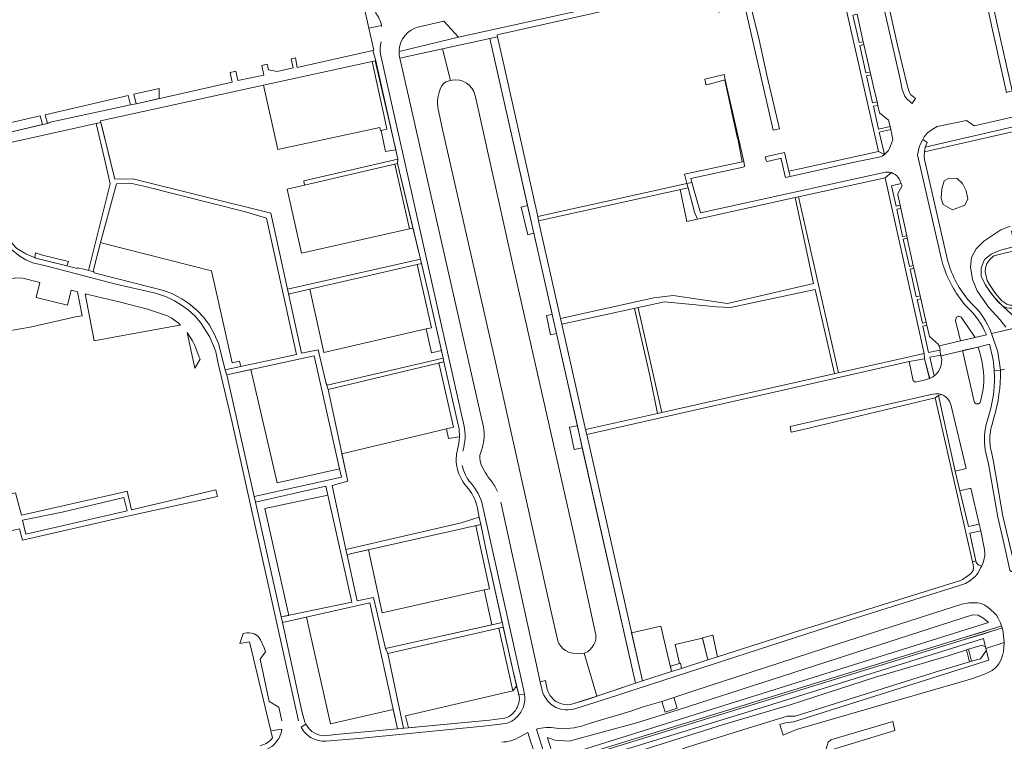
# Model space of a CAD drawing. Header units: metres. Extents: x 209813 to 223847, y 571801 to 587119.
# Tile 285 of 656: x 220969 to 221272, y 575067 to 575289. Entities that reach past the tile are written whole.
import ezdxf

# ---------------------------------------------------------------- set-up
doc = ezdxf.new("R2010")
doc.units = ezdxf.units.M
for name, color, linetype, lineweight in [('B-RO-GK-BESCHOEIING-G', 8, 'GK-BESCHOEIING', 0), ('B-RO-GR-BEPLANTING_CULTUUR_BOSPLANTSOEN-GV', 8, 'Continuous', 0), ('B-RO-GR-BEPLANTING_CULTUUR_HEESTERS-GV', 8, 'Continuous', 0), ('B-RO-GR-GROENVOORZIENING-GV', 8, 'Continuous', 0), ('B-RO-KW-KUNSTWERK_STUW-GV', 8, 'Continuous', 0), ('B-RO-OG-TERREIN_CULTUURSCHEIDING-GV', 8, 'Continuous', 0), ('B-RO-VH-ONVERHARD-GV', 8, 'Continuous', 0), ('B-RO-VH-VERHARDING_HALFVERHARDING-GV', 8, 'Continuous', 0), ('B-RO-VH-VERHARDING_TEGEL-GV', 8, 'Continuous', 0)]:
    doc.layers.add(name, color=color, linetype=linetype, lineweight=lineweight)
doc.linetypes.add('GK-BESCHOEIING', pattern='A,30,-5,[1,NLCS.shx,S=1,R=0,X=0,Y=0],-5', length=40)

msp = doc.modelspace()

# ---------------------------------------------------------------- linework, layer by layer
at = {"layer": 'B-RO-GK-BESCHOEIING-G', "flags": 128}
for points in [[(221142.681, 575094.458), (221141.645, 575094.275), (221140.298, 575094.314), (221139.068, 575094.449), (221137.845, 575094.771), (221136.953, 575095.267), (221136.187, 575095.796), (221135.455, 575096.548), (221134.914, 575097.406), (221134.582, 575098.192), (221132.545, 575107.157), (221115.487, 575183.689), (221099.176, 575255.024), (221097.789, 575261.755), (221097.643, 575263.471), (221097.767, 575264.726), (221098.219, 575266.731), (221098.556, 575267.704), (221098.934, 575268.45), (221099.495, 575269.078), (221100.302, 575269.608), (221101.189, 575269.961), (221101.621, 575270.066)], [(221101.621, 575270.066), (221102.122, 575270.187), (221103.185, 575270.258), (221104.355, 575270.163), (221105.429, 575269.847), (221106.529, 575269.267), (221107.377, 575268.586), (221108.155, 575267.732), (221108.79, 575266.721), (221109.348, 575265.015), (221121.097, 575212.228), (221139.818, 575129.641), (221146.273, 575100.024), (221146.275, 575098.776), (221146.054, 575097.911), (221145.66, 575097.09), (221145.118, 575096.299), (221144.528, 575095.561), (221143.716, 575094.906), (221142.681, 575094.458)], [(221132.715, 575056.218), (221158.767, 575064.167), (221185.425, 575072.528), (221205.862, 575078.568), (221232.048, 575087.045), (221254.058, 575093.566), (221259.939, 575095.442)], [(221259.939, 575095.442), (221260.593, 575095.65)], [(221260.593, 575095.65), (221264.07, 575096.724), (221264.517, 575096.764), (221265.064, 575096.655), (221265.831, 575096.38)], [(221266.057, 575095.415), (221264.228, 575092.754), (221261.526, 575091.951)], [(221260.931, 575091.774), (221250.328, 575088.623), (221207.405, 575075.082), (221204.927, 575075.1), (221188.697, 575070.108), (221173.624, 575065.392), (221169.108, 575063.513), (221160.804, 575061.045), (221140.172, 575054.23), (221133.984, 575052.262)], [(221261.526, 575091.951), (221260.931, 575091.774)]]:
    msp.add_lwpolyline(points, dxfattribs=at)
at = {"layer": 'B-RO-GR-BEPLANTING_CULTUUR_BOSPLANTSOEN-GV', "flags": 128}
for points in [[(221084.872, 575248.758), (221078.536, 575276.079), (221077.555, 575275.867), (221081.463, 575258.079), (221082.141, 575255.157), (221080.35, 575254.741), (221081.707, 575248.248)], [(221084.544, 575244.392), (221089.076, 575224.6), (221090.101, 575224.831), (221085.38, 575244.587)], [(221094.206, 575193.882), (221095.85, 575186.588), (221098.83, 575187.209), (221094.79, 575205.208), (221092.702, 575213.945), (221091.428, 575213.652), (221095.766, 575194.24)], [(221114.369, 575103.16), (221117.504, 575103.858), (221112.781, 575125.033), (221110.945, 575133.858), (221109.381, 575133.509), (221113.63, 575114.211), (221111.987, 575113.841)], [(221133.309, 575062.073), (221266.71, 575103.85), (221265.286, 575105.116), (221263.545, 575106.065), (221261.804, 575106.224), (221171.446, 575077.106), (221159.103, 575073.15), (221138.057, 575067.454), (221133.626, 575067.77), (221131.41, 575068.561)], [(221120.748, 575082.918), (221121.914, 575084.304), (221120.747, 575089.317), (221117.823, 575102.425), (221116.507, 575102.124)]]:
    msp.add_lwpolyline(points, close=True, dxfattribs=at)
for points in [[(221104.099, 575164.084), (221101.412, 575175.709), (221099.596, 575183.795), (221098.097, 575183.436), (221102.544, 575163.781), (221100.428, 575163.277)], [(221100.428, 575163.277), (221101.041, 575160.289), (221104.397, 575160.735)]]:
    msp.add_lwpolyline(points, dxfattribs=at)
at = {"layer": 'B-RO-GR-BEPLANTING_CULTUUR_HEESTERS-GV', "flags": 128}
for points in [[(221085.864, 575278.921), (221104.103, 575283.327), (221099.589, 575288.204), (221091.991, 575286.51)], [(221273.4, 575225.352), (221270.551, 575224.266), (221265.241, 575220.814), (221262.953, 575218.407), (221261.508, 575215.758), (221261.147, 575212.95), (221261.83, 575209.058), (221263.29, 575205.587), (221266.713, 575200.555), (221270.217, 575196.796), (221272.06, 575194.456)], [(221273.922, 575198.319), (221270.58, 575201.377), (221268.367, 575203.691), (221266.49, 575206.23), (221265.738, 575207.471), (221264.455, 575210.071), (221264.455, 575212.597), (221265.506, 575215.122), (221267.503, 575216.804), (221270.44, 575218.067), (221274.744, 575219.124)], [(221264.766, 575183.565), (221264.211, 575186.205), (221263.542, 575188.305), (221258.79, 575187.225)], [(221258.79, 575187.225), (221262.319, 575171.665)], [(221264.276, 575171.671), (221264.367, 575172.074)]]:
    msp.add_lwpolyline(points, dxfattribs=at)
for points in [[(221226.995, 575281.655), (221228.31, 575281.942), (221226.381, 575290.373), (221225.078, 575290.108)], [(221227.198, 575280.76), (221229.105, 575272.348), (221230.439, 575272.64), (221228.511, 575281.066)], [(221231.468, 575268.146), (221230.635, 575271.785), (221229.299, 575271.493), (221231.169, 575263.246), (221232.527, 575263.518)], [(221233.001, 575255.167), (221236.504, 575255.934), (221236.077, 575257.864), (221233.307, 575260.109), (221232.779, 575262.414), (221231.408, 575262.191)], [(221234.778, 575247.329), (221235.599, 575248.122), (221236.001, 575248.62), (221236.257, 575249.029), (221237.387, 575251.804), (221236.712, 575254.996), (221233.217, 575254.215)], [(221255.71, 575230.431), (221259.502, 575231.843), (221260.394, 575233.776), (221259.836, 575236.192), (221258.758, 575238.496), (221257.085, 575240.02), (221254.52, 575240.057), (221253.145, 575239.276), (221252.365, 575236.786), (221252.179, 575233.813), (221252.773, 575232.066)], [(221240.091, 575238.061), (221239.947, 575238.459), (221236.968, 575237.743), (221238.341, 575231.506), (221239.6, 575231.806), (221238.902, 575235.026), (221238.855, 575235.393), (221240.091, 575237.587)], [(221127.186, 575223.259), (221125.266, 575231.749), (221123.281, 575231.238), (221125.354, 575222.721)], [(221239.81, 575230.836), (221238.546, 575230.551), (221240.363, 575222.162), (221241.632, 575222.431)], [(221241.79, 575221.701), (221240.554, 575221.42), (221242.464, 575213.043), (221243.603, 575213.335)], [(221243.784, 575212.504), (221242.682, 575212.206), (221244.555, 575203.741), (221245.719, 575204.004)], [(221247.575, 575195.851), (221245.923, 575203.107), (221244.812, 575202.873), (221246.437, 575195.607)], [(221132.844, 575198.245), (221131.127, 575198.031), (221132.349, 575192.096), (221134.142, 575192.509)], [(221256.863, 575197.445), (221256.622, 575196.484), (221258.093, 575190.186), (221262.585, 575191.222), (221258.304, 575197.457), (221257.621, 575197.744)], [(221251.385, 575189.086), (221248.578, 575191.517), (221247.773, 575194.978), (221246.619, 575194.746), (221248.34, 575186.691), (221251.763, 575187.395), (221251.887, 575187.581), (221251.673, 575188.647), (221251.496, 575188.605)], [(221023.145, 575181.87), (221024.797, 575184.564), (221024.51, 575185.199), (221023.177, 575188.82), (221022.483, 575190.233), (221020.788, 575192.753)], [(221252.138, 575185.652), (221252.094, 575185.864), (221248.714, 575185.162), (221250.048, 575179.501), (221250.411, 575179.749), (221251.352, 575180.86), (221251.989, 575182.151), (221252.206, 575182.789), (221252.344, 575183.561), (221252.375, 575184.506)], [(221248.578, 575178.648), (221247.122, 575184.652), (221242.365, 575183.88), (221243.631, 575177.953), (221243.76, 575177.83), (221244.198, 575177.56), (221247.35, 575178.266)], [(221142.074, 575157.44), (221140.562, 575164.125), (221138.153, 575163.73), (221139.55, 575156.879)], [(221264.662, 575121.258), (221264.994, 575121.961), (221265.207, 575122.527), (221265.564, 575124.284), (221265.597, 575125.12), (221265.543, 575126.199), (221264.326, 575131.964), (221261.021, 575131.255), (221262.936, 575122.27), (221263.335, 575121.775), (221263.718, 575121.473)]]:
    msp.add_lwpolyline(points, close=True, dxfattribs=at)
at = {"layer": 'B-RO-GR-BEPLANTING_CULTUUR_HEESTERS-GV'}
for points in [[(221091.991, 575286.51, 0.3365681), (221085.87, 575279.107)], [(221264.367, 575172.074, 0.1215749), (221264.766, 575183.565)], [(221262.319, 575171.665, 0.7961141), (221264.276, 575171.671)]]:
    msp.add_lwpolyline(points, format="xyb", dxfattribs=at)
at = {"layer": 'B-RO-GR-GROENVOORZIENING-GV', "flags": 128}
msp.add_lwpolyline([(221189.708, 575252.298), (221189.794, 575252.222), (221191.115, 575245.086), (221191.611, 575245.186), (221185.955, 575270.229), (221185.763, 575270.179)], close=True, dxfattribs=at)
at = {"layer": 'B-RO-KW-KUNSTWERK_STUW-GV', "flags": 128}
msp.add_lwpolyline([(221260.931, 575091.774), (221261.526, 575091.951), (221260.593, 575095.65), (221259.939, 575095.442)], close=True, dxfattribs=at)
at = {"layer": 'B-RO-OG-TERREIN_CULTUURSCHEIDING-GV', "flags": 128}
for points in [[(220976.43, 575256.508), (220975.682, 575259.193), (220957.545, 575255.028), (220944.327, 575313.119), (220943.254, 575314.22), (220949.007, 575288.687), (220957.327, 575252.079), (220960.759, 575252.847)], [(221089.076, 575224.6), (221055.91, 575217.116), (221051.491, 575236.713), (221056.854, 575237.928), (221056.655, 575239.246), (221085.519, 575245.905), (221084.872, 575248.758), (221081.707, 575248.248), (221080.35, 575254.741), (221080.193, 575254.705), (221079.966, 575255.684), (221048.683, 575248.884), (221044.249, 575268.648), (220994.253, 575257.698), (220998.603, 575239.795), (221004.148, 575239.904), (221046.487, 575229.355), (221051.626, 575206.024), (221092.387, 575215.263), (221090.101, 575224.831)], [(221012.239, 575267.59), (221004.506, 575265.814), (221005.188, 575262.904), (221012.239, 575264.494)], [(221003.439, 575262.547), (221002.756, 575265.412), (220977.255, 575259.555), (220977.952, 575256.906), (220979.3, 575257.341)], [(221260.394, 575233.776), (221259.502, 575231.843), (221255.71, 575230.431), (221252.773, 575232.066), (221252.179, 575233.813), (221252.365, 575236.786), (221253.145, 575239.276), (221254.52, 575240.057), (221257.085, 575240.02), (221258.758, 575238.496), (221259.836, 575236.192)], [(220995.226, 575220.105), (220994.278, 575220.346), (220992.122, 575211.963), (220992.184, 575211.384), (220992.31, 575211.02), (221009.999, 575206.616), (221013.62, 575205.665), (221016.336, 575204.586), (221019.235, 575203.051), (221021.326, 575201.622), (221023.94, 575199.499), (221025.965, 575197.337), (221027.684, 575194.974), (221029.131, 575192.372), (221030.451, 575189.388), (221032.51, 575181.32), (221037.298, 575182.355), (221036.891, 575184.026), (221034.601, 575183.511), (221028.294, 575211.695)], [(220974.316, 575217.199), (220974.054, 575215.788), (220974.44, 575215.618), (220983.9, 575213.256), (220984.401, 575214.56), (220976.462, 575216.519)], [(220954.61, 575191.352), (220972.684, 575194.431), (220986.182, 575197.478), (220986.537, 575197.627), (220988.642, 575197.871), (220987.198, 575205.243), (220985.261, 575205.725), (220984.157, 575201.134), (220974.446, 575203.529), (220975.573, 575208.146), (220970.412, 575209.436), (220968.264, 575209.541), (220966.537, 575209.084), (220965.454, 575208.514), (220964.663, 575207.759), (220964.081, 575206.908), (220963.246, 575205.33), (220956.802, 575196.181), (220954.77, 575192.054)], [(221018.785, 575195.065), (221018.114, 575195.693), (221015.94, 575197.263), (221014.815, 575197.855), (221011.747, 575198.885), (221008.705, 575199.939), (221000, 575202.199), (220989.566, 575204.663), (220992.303, 575190.169), (221000, 575191.623), (221018.601, 575195.063)], [(221094.206, 575193.882), (221062.803, 575186.686), (221058.427, 575206.06), (221052.271, 575204.644), (221052.006, 575204.242), (221055.959, 575186.429), (221060.992, 575187.457), (221063.437, 575177.116), (221063.757, 575176.667), (221099.339, 575184.941), (221098.83, 575187.209), (221095.85, 575186.588)], [(221033.037, 575179.79), (221041.429, 575142.484), (221068.179, 575148.376), (221067.597, 575150.961), (221048.46, 575146.658), (221040.374, 575181.396)], [(221255.314, 575170.259), (221254.826, 575171.547), (221254.432, 575172.173), (221253.952, 575172.742), (221252.964, 575173.475), (221252.262, 575173.733), (221252.121, 575173.639), (221251.396, 575173.465), (221256.539, 575150.212), (221259.84, 575151.079)], [(221041.774, 575140.748), (221049.66, 575105.547), (221051.977, 575106.036), (221044.614, 575138.766), (221064.008, 575142.907), (221063.393, 575145.666)], [(221263.86, 575134.037), (221261.27, 575145.022), (221257.874, 575144.266), (221260.535, 575133.264)], [(220999.281, 575141.714), (220982.433, 575137.677), (220970.283, 575135.266), (220971.297, 575130.91), (221002.39, 575138.049), (221001.432, 575142.231)], [(221114.369, 575103.16), (221111.987, 575113.841), (221080.695, 575106.787), (221076.521, 575126.182), (221070.815, 575124.91), (221069.939, 575124.519), (221072.954, 575110.499), (221077.959, 575111.478), (221081.686, 575095.883)], [(221057.435, 575105.475), (221050.055, 575103.821), (221056.067, 575076.706), (221056.965, 575073.306), (221057.235, 575072.646), (221058.243, 575071.257), (221059.135, 575070.44), (221060.2, 575069.765), (221061.448, 575069.334), (221062.72, 575069.148), (221063.936, 575069.18), (221066.447, 575069.465), (221085.352, 575071.279), (221084.056, 575077.181), (221064.832, 575072.82)], [(221133.626, 575067.77), (221138.057, 575067.454), (221159.103, 575073.15), (221171.446, 575077.106), (221261.804, 575106.224), (221263.545, 575106.065), (221265.286, 575105.116), (221266.71, 575103.85), (221133.309, 575062.073), (221131.41, 575068.561)], [(221160.525, 575085.933), (221169.492, 575088.8), (221166.18, 575102.73), (221157.192, 575100.701)], [(221178.997, 575099.027), (221170.582, 575097.128), (221171.893, 575091.316), (221172.188, 575091.41), (221172.553, 575089.779), (221180.609, 575092.355)], [(221202.732, 575072.621), (221203.705, 575069.325), (221207.843, 575070.994), (221261.157, 575086.506), (221265.254, 575087.865), (221266.607, 575088.493), (221267.818, 575089.163), (221268.955, 575090.076), (221269.846, 575091.142), (221270.558, 575092.501), (221271.05, 575093.762), (221271.312, 575094.948), (221271.456, 575096.163), (221271.504, 575097.672), (221265.946, 575095.89), (221266.787, 575092.299), (221206.871, 575073.358), (221204.428, 575073.135)], [(221216.672, 575064.344), (221218.549, 575064.779), (221237.968, 575070.699), (221237.353, 575073.525), (221218.32, 575067.842), (221217.493, 575067.192)]]:
    msp.add_lwpolyline(points, close=True, dxfattribs=at)
for points in [[(221144.528, 575095.561), (221143.716, 575094.906), (221142.681, 575094.458), (221146.492, 575081.273), (221158.395, 575085.288), (221142.074, 575157.44), (221139.55, 575156.879), (221138.153, 575163.73), (221140.562, 575164.125), (221134.142, 575192.509), (221132.349, 575192.096), (221131.127, 575198.031), (221132.844, 575198.245), (221127.186, 575223.259), (221125.354, 575222.721), (221123.281, 575231.238), (221125.266, 575231.749), (221113.689, 575282.928), (221099.196, 575279.766)], [(221115.487, 575183.689), (221099.176, 575255.024), (221097.789, 575261.755), (221097.643, 575263.471), (221097.767, 575264.726), (221098.219, 575266.731), (221098.556, 575267.704), (221098.934, 575268.45), (221099.495, 575269.078), (221100.302, 575269.608), (221101.189, 575269.961), (221101.621, 575270.066), (221099.196, 575279.766), (221086.086, 575276.905)], [(221086.086, 575276.905), (221087.203, 575272.039), (221111.793, 575163.739), (221111.943, 575162.165)], [(221101.621, 575270.066), (221102.122, 575270.187), (221103.185, 575270.258), (221104.355, 575270.163), (221105.429, 575269.847), (221106.529, 575269.267), (221107.377, 575268.586), (221108.155, 575267.732), (221108.79, 575266.721), (221109.348, 575265.015), (221121.097, 575212.228), (221139.818, 575129.641), (221146.273, 575100.024), (221146.275, 575098.776), (221146.054, 575097.911), (221145.66, 575097.09), (221145.118, 575096.299), (221144.528, 575095.561)], [(221314.068, 575267.889), (221301.795, 575264.766), (221299.333, 575266.641), (221293.669, 575265.349), (221291.968, 575262.844), (221262.319, 575256.115), (221259.924, 575257.759), (221250.981, 575255.915), (221249.942, 575255.37), (221249.157, 575254.862), (221248.033, 575253.985), (221247.461, 575253.433), (221246.994, 575252.794), (221246.533, 575251.987), (221247.918, 575251.059), (221247.272, 575249.628), (221291.936, 575259.902), (221296.738, 575261.22), (221299.797, 575261.734), (221316.999, 575266.552)], [(221297.392, 575259.603), (221247.056, 575248.147), (221246.974, 575246.814), (221247.113, 575245.779), (221254.25, 575214.53)], [(221272.06, 575194.456), (221270.217, 575196.796), (221266.713, 575200.555), (221263.29, 575205.587), (221261.83, 575209.058), (221261.147, 575212.95), (221261.508, 575215.758), (221262.953, 575218.407), (221265.241, 575220.814), (221270.551, 575224.266), (221273.4, 575225.352)], [(221260.844, 575202.336), (221261.328, 575201.827)], [(221267.652, 575192.429), (221278.745, 575195.031)], [(221142.681, 575094.458), (221141.645, 575094.275), (221140.298, 575094.314), (221139.068, 575094.449), (221137.845, 575094.771), (221136.953, 575095.267), (221136.187, 575095.796), (221135.455, 575096.548), (221134.914, 575097.406), (221134.582, 575098.192), (221132.545, 575107.157), (221115.487, 575183.689)], [(221267.593, 575156.164), (221268.239, 575153.131), (221271.117, 575136.496), (221275.067, 575119.83), (221306.366, 575130.466), (221318.766, 575135.131), (221316.042, 575147.13), (221303.518, 575141.697), (221300.956, 575141.153), (221297.816, 575140.981), (221294.723, 575141.187), (221288.041, 575143.138), (221284.053, 575145.164), (221281.278, 575147.597), (221279.1, 575150.414), (221277.905, 575153.616), (221277.307, 575157.116), (221277.136, 575162.707), (221277.563, 575167.186), (221280.84, 575177.628)], [(221104.397, 575160.735), (221101.041, 575160.289), (221100.428, 575163.277), (221068.313, 575155.621), (221070.118, 575147.215), (221065.284, 575145.83), (221069.518, 575126.208), (221104.933, 575134.448), (221110.472, 575136.135)], [(221117.06, 575140.798), (221129.166, 575085.663), (221130.736, 575086.115), (221131.332, 575083.312)], [(221110.472, 575136.135), (221109.809, 575139.323)], [(221128.668, 575071.314), (221128.005, 575071.116), (221131.513, 575059.981), (221258.182, 575098.957), (221269.223, 575102.295), (221270.669, 575102.859), (221270.366, 575103.731), (221269.794, 575105.01), (221269.13, 575106.089), (221268.372, 575106.885), (221266.603, 575108.438), (221265.566, 575109.149), (221264.486, 575109.67), (221263.299, 575109.908), (221260.655, 575109.916), (221258.518, 575109.438), (221220.606, 575097.351), (221176.271, 575082.885), (221170.153, 575080.858), (221171.233, 575077.535), (221167.524, 575076.331), (221166.451, 575079.632), (221160.715, 575077.97), (221156.93, 575076.624), (221144.191, 575072.914)], [(221271.504, 575097.672), (221271.221, 575100.85), (221270.891, 575102.196), (221265.311, 575100.375), (221258.373, 575098.32), (221131.711, 575059.347), (221129.361, 575058.565), (221129.544, 575057.988), (221063.145, 575038.55)], [(221063.576, 575037.123), (221129.792, 575057.202), (221132.179, 575057.888), (221196.926, 575077.659), (221265.236, 575098.923), (221265.946, 575095.89)], [(221122.805, 575080.425), (221122.804, 575080.7), (221122.617, 575081.713), (221121.914, 575084.304), (221120.748, 575082.918), (221087.873, 575075.264), (221088.709, 575071.589), (221113.625, 575073.941), (221118.222, 575074.528)], [(221139.173, 575078.913), (221146.492, 575081.273)], [(221062.963, 575039.156), (221129.361, 575058.565), (221126.308, 575067.154), (221125.355, 575070.098), (221122.92, 575068.806)]]:
    msp.add_lwpolyline(points, dxfattribs=at)
at = {"layer": 'B-RO-OG-TERREIN_CULTUURSCHEIDING-GV'}
for points in [[(221254.25, 575214.53, 0.1064491), (221260.844, 575202.336)], [(221261.328, 575201.827, -0.1206108), (221267.652, 575192.429)], [(221270.401, 575181.177, -0.0787611), (221268.325, 575166.575)], [(221267.719, 575164.244, 0.1331668), (221267.593, 575156.164)], [(221111.943, 575162.165, -0.1043659), (221110.913, 575155.992)], [(221103.786, 575156.892, 0.0663729), (221104.397, 575160.735)], [(221110.913, 575155.992, 0.1937555), (221110.973, 575152.534)], [(221110.973, 575152.534, 0.0773394), (221114.188, 575147.217)], [(221114.188, 575147.217, -0.0548615), (221116.027, 575144.026)], [(221109.809, 575139.323, 0.1248736), (221106.587, 575145.524)], [(221120.729, 575075.954, 0.1934011), (221122.805, 575080.425)], [(221133.387, 575080.148, 0.2615305), (221139.173, 575078.913)], [(221134.884, 575071.327, 0.1082692), (221128.668, 575071.314)], [(221144.191, 575072.914, -0.1165431), (221134.884, 575071.327)], [(221122.92, 575068.806, -0.1392344), (221117.35, 575067.2)]]:
    msp.add_lwpolyline(points, format="xyb", dxfattribs=at)
at = {"layer": 'B-RO-VH-ONVERHARD-GV', "flags": 128}
for points in [[(221276.211, 575218.203), (221268.358, 575216.233), (221267.142, 575215.144), (221266.241, 575213.888), (221265.78, 575212.506), (221265.717, 575211.333), (221266.333, 575208.709), (221266.984, 575207.485), (221268.861, 575204.701), (221270.853, 575202.511), (221272.316, 575201.485), (221273.242, 575201.192), (221274.439, 575201.151), (221279.926, 575202.333)], [(221275.486, 575195.958), (221278.36, 575196.671), (221278.745, 575195.031), (221288.774, 575197.384), (221288.346, 575199.33), (221281.644, 575197.8), (221279.433, 575198.515), (221278.742, 575200.999), (221274.88, 575200.273), (221273.827, 575200.206), (221273.124, 575200.231), (221272.348, 575200.362), (221271.145, 575200.888), (221273.922, 575198.319), (221275.203, 575196.776)]]:
    msp.add_lwpolyline(points, close=True, dxfattribs=at)
at = {"layer": 'B-RO-VH-VERHARDING_HALFVERHARDING-GV', "flags": 128}
msp.add_lwpolyline([(221270.669, 575102.859), (221265.117, 575101.011), (221258.182, 575098.957), (221131.513, 575059.981), (221131.711, 575059.347), (221258.373, 575098.32), (221269.422, 575101.66), (221270.891, 575102.196)], close=True, dxfattribs=at)
at = {"layer": 'B-RO-VH-VERHARDING_TEGEL-GV', "flags": 128}
for points in [[(221260.457, 575329.858), (221258.287, 575329.394), (221261.245, 575316.222), (221261.631, 575314.218), (221262.726, 575309.402), (221263.569, 575305.471), (221267.148, 575289.401), (221267.997, 575285.441), (221269.097, 575280.607), (221269.508, 575278.609), (221272.203, 575266.417), (221273.957, 575266.84), (221269.427, 575287.272), (221267.548, 575295.864), (221300.382, 575303.145), (221327.28, 575309.137), (221333.8, 575279.689), (221335.59, 575280.021), (221334.705, 575284.685), (221329.277, 575309.144)], [(221069.36, 575316.758), (221072.171, 575304.463), (221072.47, 575304.499), (221076.61, 575286.093)], [(221229.897, 575313.135), (221230.708, 575309.468), (221239.578, 575270.482), (221240.241, 575267.261), (221241.046, 575265.232), (221241.533, 575264.519), (221242.919, 575263.267), (221243.328, 575263.002), (221244.297, 575264.529), (221242.743, 575265.787), (221242.491, 575266.359), (221241.871, 575268.25), (221238.792, 575280.898), (221231.498, 575313.555)], [(221161.687, 575311.625), (221162.102, 575311.359), (221157.857, 575295.231), (221155.887, 575294.766), (221104.103, 575283.327), (221085.864, 575278.921)], [(221086.086, 575276.905), (221113.689, 575282.928), (221116.072, 575283.462), (221115.935, 575284.072), (221182.265, 575298.94), (221183.843, 575291.035), (221185.597, 575291.42), (221183.581, 575299.259), (221219.567, 575307.39)], [(221219.567, 575307.39), (221232.948, 575248.25)], [(221234.778, 575247.329), (221233.217, 575254.215), (221236.712, 575254.996), (221236.504, 575255.934), (221233.001, 575255.167), (221231.408, 575262.191), (221232.779, 575262.414), (221232.527, 575263.518), (221231.169, 575263.246), (221229.299, 575271.493), (221230.635, 575271.785), (221230.439, 575272.64), (221229.105, 575272.348), (221227.198, 575280.76), (221228.511, 575281.066), (221228.31, 575281.942), (221226.995, 575281.655), (221225.078, 575290.108)], [(221080.513, 575286.583), (221080.44, 575286.952), (221076.61, 575286.093), (221078.124, 575279.365), (221077.813, 575279.295)], [(221113.689, 575282.928), (221134.142, 575192.509)], [(221128.411, 575228.389), (221118.065, 575274.453), (221116.072, 575283.462)], [(221077.813, 575279.295), (221054.595, 575274.072), (221054.104, 575277.009), (221052.758, 575276.713), (221053.365, 575273.883), (221048.431, 575272.813), (221045.806, 575273.352), (221045.404, 575275.065), (221043.73, 575274.685), (221044.306, 575271.7), (221036.412, 575270.035), (221035.771, 575272.896), (221034.063, 575272.53), (221034.663, 575269.552), (221005.188, 575262.904), (221003.439, 575262.547), (220979.3, 575257.341), (220977.467, 575256.75), (220960.759, 575252.847)], [(221077.813, 575279.295), (221078.673, 575276.074), (221085.519, 575245.905)], [(220960.992, 575249.796), (220992.909, 575256.839), (220994.375, 575257.195), (220994.253, 575257.698), (221044.249, 575268.648), (221078.536, 575276.079)], [(221105.765, 575164.427), (221080.161, 575278.105)], [(221247.056, 575248.147), (221297.392, 575259.603), (221300.775, 575260.75), (221317.314, 575265.075), (221323.259, 575266.34), (221329.243, 575266.988), (221337.431, 575231.6), (221339.832, 575232.155), (221331.688, 575267.425), (221343.982, 575269.04), (221353.452, 575270.102), (221376.939, 575271.135)], [(221316.999, 575266.552), (221299.797, 575261.734), (221296.738, 575261.22), (221291.936, 575259.902), (221247.272, 575249.628)], [(220992.909, 575256.839), (220995.437, 575245.994), (220997.157, 575238.336), (220990.593, 575211.788)], [(221051.626, 575206.024), (221046.487, 575229.355), (221004.148, 575239.904), (220998.603, 575239.795), (220994.375, 575257.195)], [(221254.25, 575214.53), (221247.113, 575245.779), (221246.974, 575246.814), (221247.056, 575248.147), (221247.272, 575249.628), (221247.918, 575251.059), (221246.533, 575251.987), (221245.717, 575250.451), (221245.408, 575249.59), (221244.968, 575247.293), (221252.24, 575215.64), (221252.718, 575213.67)], [(220989.106, 575212.166), (220987.22, 575212.615), (220987.151, 575212.445), (220974.44, 575215.618), (220971.296, 575216.925), (220968.574, 575218.528), (220967.123, 575220.057), (220965.073, 575222.857), (220964.148, 575224.453), (220962.393, 575228.44), (220961.59, 575231.242), (220959.494, 575242.208), (220957.98, 575249.073)], [(221205.465, 575242.225), (221204.137, 575247.954), (221198.228, 575246.687), (221198.552, 575245.311), (221198.753, 575245.19), (221202.759, 575246.165), (221202.971, 575246.116), (221203.1, 575245.993), (221204.28, 575240.565), (221204.468, 575240.353), (221205.847, 575240.657)], [(221085.38, 575244.587), (221092.387, 575215.263)], [(221208.454, 575234.389), (221235.002, 575240.249), (221236.906, 575241.801), (221236.348, 575241.919), (221235.716, 575241.979), (221235.094, 575241.968), (221178.322, 575229.475), (221175.718, 575238.819)], [(221235.002, 575240.249), (221246.998, 575186.356)], [(221240.554, 575221.42), (221241.79, 575221.701), (221241.632, 575222.431), (221240.363, 575222.162), (221238.546, 575230.551), (221239.81, 575230.836), (221239.6, 575231.806), (221238.341, 575231.506), (221236.968, 575237.743), (221239.947, 575238.459), (221239.293, 575239.852), (221238.909, 575240.43), (221238.544, 575240.863), (221238.079, 575241.216), (221237.494, 575241.55), (221236.906, 575241.801)], [(220992.184, 575211.384), (220992.122, 575211.963), (220994.278, 575220.346), (220999.119, 575238.314), (221003.819, 575238.494), (221007.541, 575237.602), (221038.739, 575229.742), (221045.181, 575227.845), (221054.397, 575186.052), (221032.51, 575181.32), (221033.037, 575179.79), (221059.786, 575185.644), (221067.597, 575150.961)], [(221172.131, 575236.653), (221174.159, 575226.816), (221177.408, 575227.537), (221176.498, 575229.666), (221174.533, 575237.185)], [(221220.732, 575180.452), (221208.454, 575234.389), (221207.354, 575234.147), (221213.001, 575207.782), (221186.656, 575201.701), (221170.001, 575204.127), (221164.049, 575203.357), (221135.38, 575197.04), (221135.772, 575195.299), (221167.315, 575202.139), (221183.215, 575200.604), (221187.601, 575200.491), (221213.541, 575205.978), (221219.42, 575180.157)], [(221177.408, 575227.537), (221207.354, 575234.147)], [(221135.38, 575197.04), (221128.645, 575227.016)], [(221285.311, 575221.624), (221283.054, 575221.108), (221281.962, 575225.729), (221273.728, 575223.831), (221274.744, 575219.124), (221270.44, 575218.067), (221267.503, 575216.804), (221265.506, 575215.122), (221264.455, 575212.597), (221264.455, 575210.071), (221265.738, 575207.471), (221267.313, 575205.035), (221269.511, 575202.422), (221271.145, 575200.888), (221272.348, 575200.362), (221273.124, 575200.231), (221273.827, 575200.206), (221274.88, 575200.273), (221278.742, 575200.999), (221279.433, 575198.515), (221281.644, 575197.8), (221288.346, 575199.33), (221288.774, 575197.384)], [(220966.114, 575218.798), (220969.443, 575216.136), (220971.337, 575215.076), (220973.424, 575214.184), (220977.824, 575213.078), (220998.966, 575207.58), (221011.153, 575204.812), (221014.479, 575203.685), (221016.942, 575202.491), (221019.075, 575201.185), (221021.114, 575199.684), (221023.261, 575197.766), (221024.972, 575195.84), (221027.652, 575191.58), (221028.915, 575188.723), (221029.589, 575186.8), (221030.326, 575183.252), (221034.642, 575165.137), (221055.019, 575073.742)], [(221251.763, 575187.395), (221248.34, 575186.691), (221246.619, 575194.746), (221247.773, 575194.978), (221247.575, 575195.851), (221246.437, 575195.607), (221244.812, 575202.873), (221245.923, 575203.107), (221245.719, 575204.004), (221244.555, 575203.741), (221242.682, 575212.206), (221243.784, 575212.504), (221243.603, 575213.335), (221242.464, 575213.043), (221240.554, 575221.42)], [(221092.387, 575215.263), (221051.626, 575206.024), (221052.006, 575204.242), (221052.271, 575204.644), (221092.702, 575213.945)], [(221092.387, 575215.263), (221094.79, 575205.208), (221099.339, 575184.941)], [(221032.51, 575181.32), (221030.451, 575189.388), (221029.131, 575192.372), (221027.684, 575194.974), (221025.965, 575197.337), (221023.94, 575199.499), (221021.326, 575201.622), (221019.235, 575203.051), (221016.336, 575204.586), (221013.62, 575205.665), (221009.999, 575206.616), (220992.31, 575211.02), (220992.184, 575211.384), (220989.106, 575212.166)], [(221063.437, 575177.116), (221060.992, 575187.457), (221055.959, 575186.429), (221052.006, 575204.242)], [(221165.175, 575167.963), (221166.493, 575168.26), (221159.205, 575200.38)], [(221259.667, 575201.104), (221260.037, 575200.676)], [(221158.08, 575200.136), (221162.814, 575179.596), (221165.175, 575167.963)], [(221292.533, 575195.052), (221295.003, 575184.414), (221297.015, 575184.926), (221294.312, 575196.597), (221296.69, 575197.153), (221296.275, 575198.991), (221288.774, 575197.384), (221267.652, 575192.429)], [(221143.032, 575162.986), (221135.772, 575195.299)], [(221134.142, 575192.509), (221158.395, 575085.288), (221160.525, 575085.933), (221143.463, 575161.538)], [(221266.061, 575192.05), (221258.093, 575190.186), (221251.673, 575188.647), (221251.887, 575187.581), (221251.763, 575187.395), (221252.138, 575185.652), (221263.542, 575188.305), (221267.006, 575189.151), (221267.967, 575185.317)], [(221270.401, 575181.177), (221269.589, 575186.803), (221267.652, 575192.429)], [(221242.365, 575183.88), (221247.122, 575184.652), (221246.998, 575186.356), (221166.493, 575168.26)], [(221247.122, 575184.652), (221248.682, 575178.68), (221249.649, 575179.228), (221250.048, 575179.501), (221248.714, 575185.162), (221252.094, 575185.864)], [(221099.596, 575183.795), (221101.412, 575175.709), (221104.099, 575164.084)], [(221165.175, 575167.963), (221143.032, 575162.986), (221143.463, 575161.538), (221203.176, 575174.993), (221242.365, 575183.88)], [(221041.429, 575142.484), (221033.037, 575179.79)], [(221270.401, 575181.177), (221268.478, 575181.059)], [(221270.401, 575181.177), (221271.636, 575181.486)], [(221069.518, 575126.208), (221065.284, 575145.83), (221070.118, 575147.215), (221064.09, 575175.281)], [(221251.396, 575173.465), (221252.121, 575173.639), (221252.262, 575173.733), (221251.558, 575173.925), (221250.579, 575173.999), (221249.087, 575173.771), (221205.843, 575163.901), (221206.213, 575162.241), (221209.421, 575162.931), (221250.388, 575172.774)], [(221267.095, 575168.494), (221266.313, 575165.62)], [(221267.719, 575164.244), (221268.325, 575166.575)], [(221265.734, 575156.772), (221266.677, 575152.542), (221269.613, 575136.186), (221271.505, 575127.819), (221273.225, 575119.905), (221273.377, 575119.753), (221273.704, 575119.536), (221274.108, 575119.473), (221274.493, 575119.529), (221274.905, 575119.657), (221275.067, 575119.83), (221271.117, 575136.496), (221268.239, 575153.131), (221267.593, 575156.164)], [(221067.597, 575150.961), (221068.179, 575148.376), (221041.429, 575142.484), (221041.774, 575140.748), (221063.393, 575145.666), (221071.316, 575110.113), (221049.66, 575105.547), (221050.055, 575103.821), (221076.884, 575109.835), (221085.352, 575071.279)], [(220908.695, 575116.692), (220940.35, 575124.204), (220940.482, 575124.373), (220940.081, 575125.961), (220969.432, 575132.609), (220970.278, 575129.148), (221000.647, 575136.011), (221030.098, 575142.535), (221029.676, 575144.536), (221003.711, 575138.363), (221002.393, 575144.075), (221000.777, 575143.676), (220970.03, 575136.784), (220968.148, 575143.622), (220938.03, 575137.773), (220935.58, 575146.717), (220903.402, 575139.237)], [(221049.66, 575105.547), (221041.774, 575140.748)], [(221124.365, 575081.816), (221124.021, 575083.417), (221111.464, 575139.711)], [(221110.945, 575133.858), (221112.781, 575125.033), (221120.747, 575089.317), (221122.617, 575081.713)], [(221081.686, 575095.883), (221077.959, 575111.478), (221072.954, 575110.499), (221069.939, 575124.519)], [(221261.818, 575122.447), (221262.032, 575121.504), (221262.1, 575120.496), (221261.976, 575119.759), (221261.272, 575118.901), (221260.403, 575118.11), (221258.723, 575117.075), (221257.844, 575116.631), (221206.837, 575100.741), (221183.614, 575093.316)], [(221264.662, 575121.258), (221263.718, 575121.473), (221263.335, 575121.775), (221262.936, 575122.27), (221262.823, 575122.799)], [(221139.743, 575077.385), (221152.648, 575081.515), (221156.075, 575082.58), (221225.491, 575105.044), (221257.533, 575115.112), (221259.632, 575115.843), (221260.732, 575116.434), (221261.434, 575116.933), (221262.786, 575118.16), (221263.418, 575119.008), (221263.841, 575119.721), (221264.258, 575120.602), (221264.662, 575121.258)], [(221055.839, 575071.715), (221057.235, 575072.646), (221056.965, 575073.306), (221056.067, 575076.706), (221050.055, 575103.821)], [(221117.504, 575103.858), (221081.686, 575095.883), (221082.4, 575094.333), (221117.823, 575102.425)], [(221041.083, 575100.49), (221040.571, 575100.631), (221039.837, 575100.697), (221039.15, 575100.674), (221038.042, 575100.442), (221036.975, 575097.363), (221039.99, 575097.883), (221046.51, 575070.66)], [(221049.891, 575073.649), (221049.001, 575077.867), (221045.963, 575079.651), (221043.181, 575092.605), (221044.838, 575094.888), (221044.487, 575096.037), (221043.359, 575098.489), (221042.886, 575099.169), (221042.38, 575099.745), (221041.948, 575100.104), (221041.411, 575100.399), (221041.083, 575100.49)], [(221087.181, 575071.445), (221082.4, 575094.333)], [(221180.609, 575092.355), (221172.553, 575089.779)], [(221169.492, 575088.8), (221160.525, 575085.933)], [(221131.332, 575083.312), (221130.736, 575086.115), (221129.166, 575085.663), (221129.73, 575082.976), (221129.85, 575082.601)], [(221158.395, 575085.288), (221143.238, 575080.175), (221139.173, 575078.913)], [(221124.365, 575081.816), (221122.617, 575081.713), (221122.804, 575080.7), (221122.805, 575080.425)], [(221118.222, 575074.528), (221113.625, 575073.941), (221085.352, 575071.279), (221066.447, 575069.465), (221063.936, 575069.18), (221062.72, 575069.148), (221061.448, 575069.334), (221060.2, 575069.765), (221059.135, 575070.44), (221058.243, 575071.257), (221057.235, 575072.646)], [(221049.9, 575071.174), (221046.51, 575070.66), (221046.996, 575068.464)], [(221063.426, 575067.472), (221074.533, 575068.402), (221112.657, 575072.144), (221118.562, 575072.903)]]:
    msp.add_lwpolyline(points, dxfattribs=at)
for points in [[(221191.944, 575292.877), (221200.693, 575254.775), (221202.6, 575255.175), (221198.752, 575271.64), (221196.318, 575282.524), (221193.728, 575293.286)], [(221185.574, 575271.916), (221179.637, 575270.412), (221179.959, 575268.857), (221180.229, 575268.916), (221180.266, 575268.746), (221185.955, 575270.229)], [(221085.38, 575244.587), (221085.519, 575245.905), (221056.655, 575239.246), (221056.854, 575237.928)], [(221234.778, 575247.329), (221232.948, 575248.25), (221209.257, 575243.045), (221205.465, 575242.225), (221205.847, 575240.657), (221224.568, 575244.787), (221233.603, 575246.657), (221234.078, 575246.866)], [(221191.611, 575245.186), (221173.459, 575241.295), (221174.194, 575238.481), (221175.718, 575238.819), (221175.383, 575240.02), (221191.416, 575243.464), (221191.811, 575243.675), (221191.895, 575243.929)], [(221128.411, 575228.389), (221128.645, 575227.016), (221174.533, 575237.185), (221174.194, 575238.481)], [(221274.439, 575201.151), (221273.242, 575201.192), (221272.316, 575201.485), (221270.853, 575202.511), (221268.861, 575204.701), (221266.984, 575207.485), (221266.333, 575208.709), (221265.717, 575211.333), (221265.78, 575212.506), (221266.241, 575213.888), (221267.142, 575215.144), (221268.358, 575216.233), (221276.211, 575218.203), (221279.926, 575202.333)], [(221064.09, 575175.281), (221099.596, 575183.795), (221099.339, 575184.941), (221063.757, 575176.667), (221063.437, 575177.116)], [(221263.86, 575134.037), (221260.535, 575133.264), (221257.874, 575144.266), (221256.539, 575150.212), (221251.396, 575173.465), (221250.388, 575172.774), (221261.818, 575122.447), (221262.823, 575122.799), (221261.021, 575131.255), (221264.326, 575131.964)], [(220970.283, 575135.266), (220982.433, 575137.677), (221001.432, 575142.231), (221002.39, 575138.049), (220971.297, 575130.91)], [(221110.945, 575133.858), (221110.472, 575136.135), (221104.933, 575134.448), (221069.518, 575126.208), (221069.939, 575124.519), (221070.815, 575124.91)], [(221183.614, 575093.316), (221182.131, 575099.928), (221178.961, 575099.175), (221180.609, 575092.355)], [(221169.492, 575088.8), (221172.553, 575089.779), (221172.188, 575091.41), (221169.127, 575090.433)], [(221170.153, 575080.858), (221166.451, 575079.632), (221167.524, 575076.331), (221171.233, 575077.535)]]:
    msp.add_lwpolyline(points, close=True, dxfattribs=at)
at = {"layer": 'B-RO-VH-VERHARDING_TEGEL-GV'}
for points in [[(221080.44, 575286.952, 0.1103392), (221078.632, 575290.847)], [(221080.161, 575278.105, -0.1261956), (221080.354, 575281.916)], [(221085.864, 575278.921, 0.0645751), (221086.086, 575276.905)], [(221252.718, 575213.67, 0.1021178), (221259.667, 575201.104)], [(221260.037, 575200.676, -0.1146947), (221266.061, 575192.05)], [(221267.967, 575185.317, -0.0279396), (221268.478, 575181.059)], [(221268.478, 575181.059, -0.0857182), (221267.095, 575168.494)], [(221105.423, 575156.435, 0.1231332), (221105.765, 575164.427)], [(221266.313, 575165.62, 0.1131218), (221265.734, 575156.772)], [(221104.099, 575164.084, -0.0566831), (221104.397, 575160.735)], [(221103.786, 575156.892, 0.1082908), (221103.584, 575151.666)], [(221103.584, 575151.666, 0.1327908), (221106.587, 575145.524)], [(221107.863, 575146.648, -0.1325409), (221105.253, 575151.99)], [(221111.464, 575139.711, 0.1249195), (221107.863, 575146.648)], [(221129.85, 575082.601, 0.1297748), (221132.309, 575078.926)], [(221133.387, 575080.148, -0.1362298), (221131.332, 575083.312)], [(221121.951, 575074.831, 0.2422443), (221124.365, 575081.816)], [(221132.309, 575078.926, 0.26486), (221139.743, 575077.385)], [(221120.729, 575075.954, -0.1569697), (221118.222, 575074.528)], [(221118.562, 575072.903, 0.1574681), (221121.951, 575074.831)], [(221048.934, 575068.331, 0.0879411), (221049.9, 575071.174)], [(221055.839, 575071.715, 0.1263745), (221058.858, 575068.53)], [(221046.996, 575068.464, -0.1802882), (221043.227, 575066.058)], [(221043.832, 575064.441, 0.2075544), (221048.934, 575068.331)], [(221058.858, 575068.53, 0.1362579), (221063.426, 575067.472)]]:
    msp.add_lwpolyline(points, format="xyb", dxfattribs=at)

doc.saveas('drawing.dxf')
